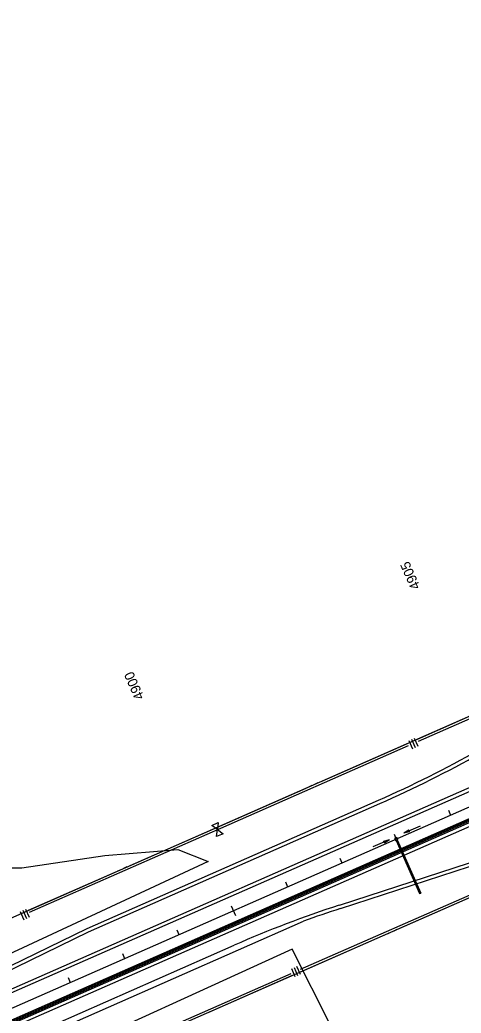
# Model space of a CAD drawing. Extents: x 192699 to 285914, y 194342 to 233219.
# Drawn here: x 235455 to 236199, y 218745 to 220420 of the extents above; entities that cross this region are included whole.
import ezdxf

# ---------------------------------------------------------------- set-up
doc = ezdxf.new("R2010")
doc.units = 0
for name, color, linetype in [('CENT LINE', 7, 'Continuous'), ('CONCRETE', 7, 'Continuous'), ('DRAINAGE', 7, 'Continuous'), ('DRAINAGE ARROWS', 7, 'Continuous'), ('Flood Plain', 7, 'Continuous'), ('R-W - CofA', 7, 'Continuous'), ('R_Water Annot', 7, 'Continuous'), ('ROAD', 7, 'Continuous'), ('SHOULDER', 7, 'Continuous'), ('STATIONING1', 7, 'Continuous'), ('STATIONING2', 7, 'Continuous'), ('WRSF', 7, 'Continuous')]:
    doc.layers.add(name, color=color, linetype=linetype)

msp = doc.modelspace()

# ---------------------------------------------------------------- linework, layer by layer
at = {"layer": 'CENT LINE'}
msp.add_line((229622.3, 216190.7), (246993.1, 223840), dxfattribs=at)
at = {"layer": 'CONCRETE'}
for p, q in [((233266.9, 217775.9), (237122.9, 219474)), ((233268.5, 217772.3), (237124.3, 219470.2))]:
    msp.add_line(p, q, dxfattribs=at)
at = {"layer": 'DRAINAGE'}
msp.add_lwpolyline([(236088.4, 219035.9), (236092.1, 219037.5), (236090.5, 219041.2), (236086.8, 219039.5)], close=True, dxfattribs=at)
for points in [[(236089.3, 219036.3), (236128.8, 218946.6)], [(236091.2, 219037.1), (236130.7, 218947.4)], [(236128.8, 218946.6), (236130.7, 218947.4)]]:
    msp.add_lwpolyline(points, dxfattribs=at)
at = {"layer": 'DRAINAGE ARROWS'}
for p, q in [((236110.8, 219053.8), (236102.3, 219048.4)), ((236112, 219051), (236102.3, 219048.4)), ((236110.9, 219053.5), (236103.8, 219049)), ((236111.9, 219051.3), (236103.8, 219049)), ((236111, 219053.3), (236105.4, 219049.7)), ((236111.8, 219051.5), (236105.4, 219049.7)), ((236111.1, 219053.1), (236106.9, 219050.4)), ((236111.7, 219051.7), (236106.9, 219050.4)), ((236111.2, 219052.8), (236108.4, 219051.1)), ((236111.6, 219052), (236108.4, 219051.1)), ((236111.3, 219052.6), (236110, 219051.8)), ((236111.5, 219052.2), (236110, 219051.8)), ((236112, 219051), (236110.8, 219053.8)), ((236068.4, 219035.2), (236078.2, 219037.8)), ((236069.6, 219032.4), (236068.4, 219035.2)), ((236068.5, 219034.9), (236076.6, 219037.1)), ((236068.6, 219034.7), (236075, 219036.4)), ((236068.7, 219034.5), (236073.5, 219035.8)), ((236068.8, 219034.2), (236072, 219035.1)), ((236068.9, 219034), (236070.4, 219034.4)), ((236069.1, 219033.6), (236070.4, 219034.4)), ((236069.2, 219033.3), (236072, 219035.1)), ((236069.3, 219033.1), (236073.5, 219035.8)), ((236069.4, 219032.9), (236075, 219036.4)), ((236069.5, 219032.6), (236076.6, 219037.1)), ((236069.6, 219032.4), (236078.2, 219037.8))]:
    msp.add_line(p, q, dxfattribs=at)
at = {"layer": 'Flood Plain'}
for points in [[(234994.4, 219116.6), (235096.8, 219024.4), (235305, 218990.2), (235458.5, 218990.2), (235598.5, 219010.7), (235721.3, 219021), (235772.5, 219000.5), (235427.8, 218840), (234782.9, 218556.7), (233639.7, 218051.4), (233312.5, 217911.7)], [(236045.8, 218591.8), (235914.4, 218852.7), (235043.1, 218454.5), (233216.3, 217657.8), (233312.5, 217911.7)]]:
    msp.add_lwpolyline(points, dxfattribs=at)
at = {"layer": 'R-W - CofA'}
for p, q in [((236110.7, 219204.7), (236116.8, 219190.9)), ((236115.3, 219206.8), (236121.4, 219192.9)), ((236119.9, 219208.8), (236126, 219195)), ((235778.7, 219061.5), (235789.5, 219066.2)), ((235789.5, 219066.2), (235788.2, 219054.5)), ((235788.2, 219054.5), (235778.7, 219061.5)), ((235786.9, 219042.7), (235788.2, 219054.5)), ((235788.2, 219054.5), (235797.8, 219047.4)), ((235797.8, 219047.4), (235786.9, 219042.7)), ((235455.8, 218916.3), (235461.9, 218902.5)), ((235460.5, 218918.4), (235466.5, 218904.5)), ((235465.1, 218920.4), (235471.1, 218906.6)), ((235912.8, 218820.1), (235918.7, 218806.6)), ((235917.3, 218822), (235923.2, 218808.6)), ((235921.7, 218824), (235927.6, 218810.6))]:
    msp.add_line(p, q, dxfattribs=at)
for points in [[(236126.7, 219203.5), (236269, 219266.2), (236440.1, 219362.9)], [(229545.7, 216364.6), (229698, 216431.6), (230271.3, 216618.5), (231552.6, 217182.7), (231819.1, 217321.9), (232002.1, 217402.5), (232284.7, 217505.1), (232925.4, 217787.3), (233080.2, 217931.9), (233354.8, 218052.8), (233566, 218069.4), (234847.3, 218633.6), (234918.7, 218719.6), (235193.2, 218840.5), (235392.4, 218884.5), (236267.2, 219269.8)], [(236125.1, 219207.2), (236267.2, 219269.8), (236270.5, 219271.6)], [(235793.7, 219056.8), (236110.1, 219196.2)], [(235962.9, 219135.8), (236108.5, 219199.9)], [(235952.6, 219131.2), (235958.2, 219133.7)], [(235792, 219060.5), (235937.6, 219124.6)], [(235942.3, 219126.7), (235947.9, 219129.2)], [(235471.8, 218915.1), (235793.7, 219056.8)], [(235641, 218994), (235792, 219060.5)], [(235470.2, 218918.8), (235615.7, 218982.9)], [(235620.4, 218985), (235626, 218987.4)], [(235630.7, 218989.5), (235636.3, 218992)], [(229698.9, 216016.8), (229851.2, 216083.8), (230376.1, 216380.6), (231291.3, 216783.6), (231573.9, 216886.2), (232123, 217128), (232389.5, 217267.2), (232847.1, 217468.7), (233058.4, 217485.2), (233332.9, 217606.1), (233487.8, 217750.8), (234952.1, 218395.6), (235063.7, 218390.2), (235338.3, 218511.1), (235505.2, 218628.3), (236242.4, 218952.9)], [(235928.3, 218818.9), (236240.8, 218956.5)], [(236095.8, 218888.3), (236242.4, 218952.9)], [(236075.8, 218879.5), (236081.2, 218881.9)], [(236085.8, 218883.9), (236091.2, 218886.3)], [(235929.8, 218815.3), (236071.2, 218877.5)], [(235604.9, 218676.4), (235912.2, 218811.8)], [(235772.4, 218745.9), (235913.7, 218808.2)]]:
    msp.add_lwpolyline(points, dxfattribs=at)
at = {"layer": 'R_Water Annot'}
for p, q in [((236129.7, 219060.5), (236102.3, 219048.4)), ((236110.8, 219053.8), (236102.3, 219048.4)), ((236112, 219051), (236102.3, 219048.4)), ((236110.9, 219053.5), (236103.8, 219049)), ((236111.9, 219051.3), (236103.8, 219049)), ((236111, 219053.3), (236105.4, 219049.7)), ((236111.8, 219051.5), (236105.4, 219049.7)), ((236111.1, 219053.1), (236106.9, 219050.4)), ((236111.7, 219051.7), (236106.9, 219050.4)), ((236111.2, 219052.8), (236108.4, 219051.1)), ((236111.6, 219052), (236108.4, 219051.1)), ((236111.3, 219052.6), (236110, 219051.8)), ((236111.5, 219052.2), (236110, 219051.8)), ((236112, 219051), (236110.8, 219053.8)), ((236050.7, 219025.8), (236078.2, 219037.8)), ((236068.4, 219035.2), (236078.2, 219037.8)), ((236069.6, 219032.4), (236068.4, 219035.2)), ((236068.5, 219034.9), (236076.6, 219037.1)), ((236068.6, 219034.7), (236075, 219036.4)), ((236068.7, 219034.5), (236073.5, 219035.8)), ((236068.8, 219034.2), (236072, 219035.1)), ((236068.9, 219034), (236070.4, 219034.4)), ((236069.1, 219033.6), (236070.4, 219034.4)), ((236069.2, 219033.3), (236072, 219035.1)), ((236069.3, 219033.1), (236073.5, 219035.8)), ((236069.4, 219032.9), (236075, 219036.4)), ((236069.5, 219032.6), (236076.6, 219037.1)), ((236069.6, 219032.4), (236078.2, 219037.8))]:
    msp.add_line(p, q, dxfattribs=at)
at = {"layer": 'ROAD'}
for p, q in [((229610.2, 216218.1), (246981, 223867.5)), ((229634.4, 216163.2), (247005.2, 223812.6)), ((235993.6, 218927), (237555.4, 219436.2)), ((235571, 218882.3), (236061.7, 219098.4)), ((229644.1, 216141.2), (235816.6, 218859.4))]:
    msp.add_line(p, q, dxfattribs=at)
msp.add_lwpolyline([(235301.2, 218750.4), (235571, 218882.3)], dxfattribs=at)
for centre, start, end in [((235295.1, 220839.5), 293.7671, 299.4752), ((236583.3, 217118.4), 108.0585, 113.7668)]:
    msp.add_arc(centre, 1902.4, start, end, dxfattribs=at)
at = {"layer": 'SHOULDER'}
for p, q in [((233331, 217850), (237549.5, 219707.7)), ((233302.7, 217785.2), (237546.9, 219654.1)), ((235995.4, 218921.3), (237557.3, 219430.5)), ((235568.5, 218887.8), (236059.3, 219103.9)), ((233282.2, 217732.4), (235933.3, 218899.8)), ((235388.8, 218799.9), (235568.5, 218887.8))]:
    msp.add_line(p, q, dxfattribs=at)
for centre, start, end in [((235295.1, 220839.5), 293.7671, 299.4752), ((236583.3, 217118.4), 108.0585, 110.0451)]:
    msp.add_arc(centre, 1896.4, start, end, dxfattribs=at)
at = {"layer": 'STATIONING1'}
for points in [[(236177.3, 219087.1), (236181, 219078.8)], [(236085.8, 219046.8), (236089.4, 219038.5)], [(235994.3, 219006.5), (235997.9, 218998.2)], [(235902.8, 218966.2), (235906.4, 218957.9)], [(235811.3, 218925.9), (235818.5, 218909.4)], [(235719.7, 218885.6), (235723.4, 218877.3)], [(235628.2, 218845.3), (235631.8, 218837)], [(235536.7, 218805), (235540.3, 218796.7)]]:
    msp.add_lwpolyline(points, dxfattribs=at)
at = {"layer": 'STATIONING2'}
msp.add_lwpolyline([(236113.6, 218983.5), (236116.4, 218974.9)], dxfattribs=at)
at = {"layer": 'WRSF'}
msp.add_line((233267.7, 217774.1), (237123.6, 219472.1), dxfattribs=at)

# ---------------------------------------------------------------- texts
at = {"layer": 'STATIONING1'}
for s, p in [('4905', (236130.4, 219463.5)), ('4900', (235665.3, 219277.7))]:
    msp.add_text(s, height=16.5, rotation=113.7667, dxfattribs=at).set_placement(p)

doc.saveas('drawing.dxf')
